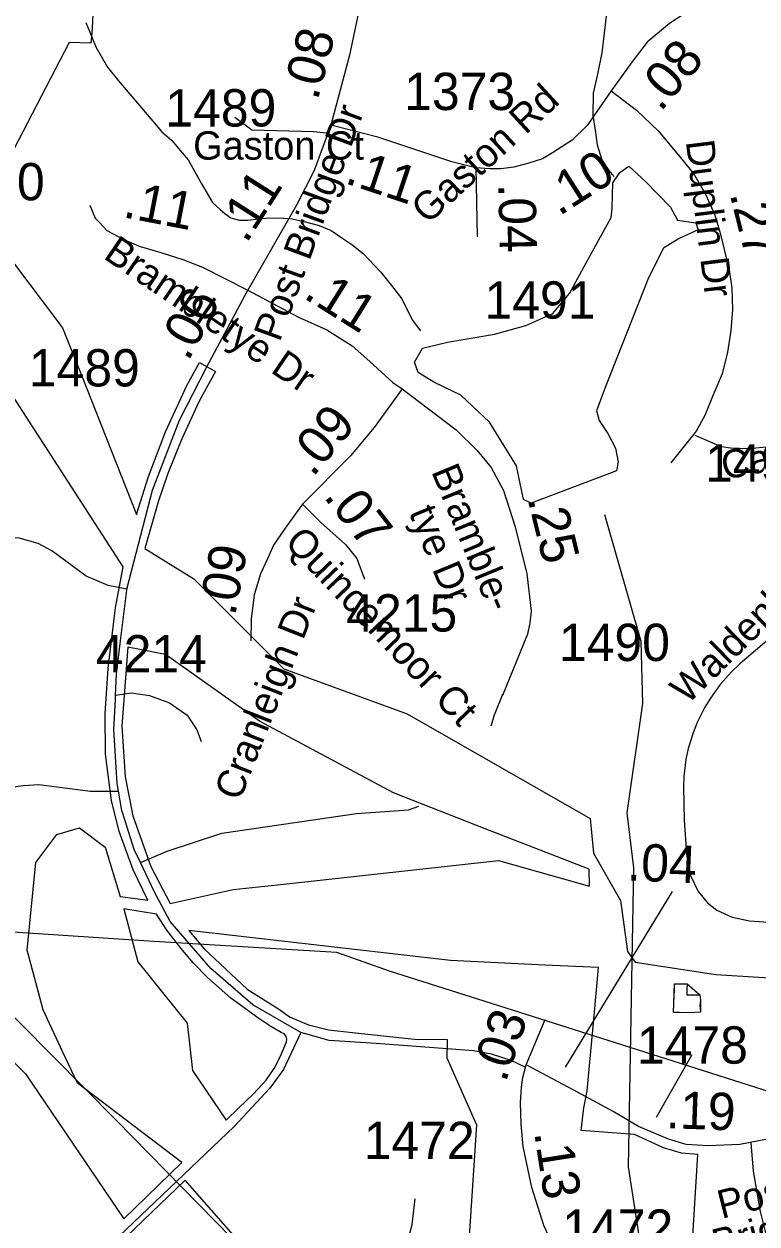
# Model space of a CAD drawing. Extents: x 1662474 to 1856135, y 779280 to 917889.
# Drawn here: x 1733337 to 1735793, y 817764 to 821782 of the extents above; entities that cross this region are included whole.
import ezdxf

# ---------------------------------------------------------------- set-up
doc = ezdxf.new("R2010")
doc.units = 0
for name, color, linetype in [('Exist Boundary Political City Limit New', 7, 'Continuous'), ('Exist Boundary Political City Limit New Hole', 7, 'Continuous'), ('Exist Hydrographic Misc Water Feature', 7, 'Continuous'), ('Exist Hydrographic Pond Under 1500 Sq Ft', 7, 'Continuous'), ('Exist Road Non-System Type 51', 7, 'Continuous'), ('Exist Road Non-System Type 51 Label', 7, 'Continuous'), ('Exist Road Secondary Mileage Hundredths English Label', 7, 'Continuous'), ('Exist Road Secondary Mileage Tenths English Label', 7, 'Continuous'), ('Exist Road Secondary Type 51 Attributed', 7, 'Continuous'), ('Exist Road Secondary Type 51 Label', 7, 'Continuous'), ('Exist Road Secondary Type 51 Number Label', 7, 'Continuous'), ('Exist Utilities Electrical Transmission Line', 7, 'Continuous'), ('Map Preparation Boundary City Limit Buffer Line', 7, 'Continuous')]:
    doc.layers.add(name, color=color, linetype=linetype)

msp = doc.modelspace()

# ---------------------------------------------------------------- linework, layer by layer
at = {"layer": 'Exist Boundary Political City Limit New'}
for points in [[(1733426.5, 822577.8), (1733446.8, 822438.1), (1733605.6, 822515.4), (1733594.6, 822312.3), (1733581.6, 822072.1), (1733569, 821838.6), (1733565.1, 821768.3), (1733562.5, 821739.2), (1733560.6, 821718.8), (1733488.1, 821720.8), (1733162.1, 821094.5), (1733154.8, 821080.2), (1732306.9, 821560.4), (1732517.8, 821961.8), (1732821.5, 822541.1), (1733316.4, 822524.9), (1733316.6, 822626.2), (1733694.1, 822821.7), (1733713.4, 822787.2), (1733727.9, 822758.4), (1733450.4, 822626.2), (1733426.5, 822577.8)], [(1733292.1, 820996.4), (1733465.5, 820765.5), (1733526.8, 820612.4), (1733713.6, 820139.6), (1733754.1, 820267), (1733811.1, 820416.3), (1733882.5, 820571.5), (1733924.4, 820649.1), (1733978.4, 820618.7), (1733923.4, 820519.6), (1733865.2, 820393.7), (1733819.1, 820277.7), (1733787.5, 820185.9), (1733742, 820025.9), (1733905.4, 819924.7), (1734207.4, 819623.7), (1734621, 819472.1), (1735233.6, 819122.1), (1735245.1, 819006.1), (1735336, 818847.1), (1735358.5, 818677.1), (1735384.9, 818640.8), (1735655.2, 818599.9), (1736105.6, 818571.8)], [(1732850.2, 818756.5), (1733341.8, 818267.3), (1733671.1, 817781.2), (1733866, 817970.1), (1733515.8, 818235.9), (1733466.1, 818341.4), (1733400.9, 818480.8), (1733348, 818681.2), (1733376.8, 818974.5), (1733446.4, 819068.3), (1733522.5, 819090.6), (1733608.9, 819026), (1733658.9, 818860.7), (1733752.2, 818849.1), (1733703, 818949.7), (1733656.1, 819078.2), (1733630.1, 819182.4), (1733609.5, 819337.2), (1733608.6, 819473.9), (1733618.5, 819624.2), (1733643.2, 819827.6), (1733669.2, 819964.8), (1733158.5, 820752.5)], [(1735560.4, 817433), (1735594.5, 817996.6), (1735540.2, 818001.2), (1735479.1, 818018.8), (1735382.8, 818064.1), (1735203.4, 818076.8), (1735212.6, 818153.1), (1735223.6, 818209.7), (1735247, 818461.5), (1735262.1, 818622.6), (1735081.5, 818631.2), (1734765.9, 818646.4), (1733888.9, 818747), (1733940.4, 818685.2), (1734085.1, 818550.1), (1734192.6, 818482.5), (1734227, 818458.4), (1734290.4, 818431.2), (1734356.9, 818414.2), (1734458, 818403.4), (1734644.8, 818383.6), (1734755.2, 818381.5), (1734754, 818320.6), (1734853.5, 818096.1), (1734777.6, 816942.6)], [(1734182.2, 817563.9), (1733876.4, 817911), (1733650.2, 817692.8)]]:
    msp.add_lwpolyline(points, dxfattribs=at)
at = {"layer": 'Exist Boundary Political City Limit New Hole'}
for points in [[(1734037.6, 818883.8), (1734207, 818902.5), (1734926.4, 818981.9), (1735232.2, 818895.1), (1735230.9, 818952.3), (1734882.5, 819087.8), (1734574.4, 819207.6), (1734125.4, 819448.1), (1733811, 819670.9), (1733684.2, 819695.8), (1733664.4, 819431.1), (1733675.6, 819261.2), (1733701.9, 819131.2), (1733761.5, 818961.6), (1733826.2, 818837.2), (1734037.6, 818883.8)], [(1733780.5, 818801.7), (1733671.6, 818819.2), (1733718.2, 818642.2), (1733883.5, 818437), (1733901.1, 818277.8), (1734014.4, 818112.1), (1734056.9, 818152.8), (1734105.6, 818200.3), (1734148.8, 818246.1), (1734174.9, 818284.4), (1734195.8, 818326), (1734216.5, 818374.5), (1734217.6, 818382.7), (1734214.1, 818394.5), (1734208.6, 818400.8), (1734198.9, 818405.7), (1734163.5, 818425.9), (1734124.1, 818452.5), (1734029.9, 818520.6), (1733951.6, 818589.9), (1733905.2, 818637.6), (1733861.8, 818687.9), (1733815.9, 818748.5), (1733780.5, 818801.7)]]:
    msp.add_lwpolyline(points, dxfattribs=at)
at = {"layer": 'Exist Hydrographic Misc Water Feature'}
msp.add_line((1734637.1, 820792.4), (1734665.4, 820754.9), dxfattribs=at)
for points in [[(1735290.4, 821836.1), (1735272.9, 821686.2), (1735258, 821614.3), (1735243.4, 821550.6), (1735242.8, 821476), (1735250.2, 821426.5), (1735257.6, 821378), (1735273.1, 821327.6), (1735296.9, 821291.9), (1735312.7, 821271.9)], [(1733543.5, 821787.1), (1733578.8, 821704.3), (1733616.1, 821638), (1733653.6, 821592), (1733768.7, 821456.7), (1733798, 821422.5), (1733831.8, 821392.3), (1733861.6, 821358), (1733887.4, 821327.9), (1733903, 821299.8), (1733918.6, 821271.5), (1733930.7, 821249.1), (1733968, 821184.4), (1733993.8, 821160.9), (1734009.8, 821148.2), (1734029.5, 821133.9), (1734059.4, 821125.9), (1734087.3, 821125.3), (1734123.6, 821129.5), (1734159.7, 821132.9), (1734205.8, 821132.8), (1734235.8, 821130.5), (1734279.7, 821119.7), (1734325.6, 821107.3), (1734365.6, 821090.9), (1734405.4, 821064.7), (1734435.1, 821044.4), (1734472.8, 821014), (1734532.3, 820951.3), (1734568, 820907.1), (1734603.4, 820862), (1734637.1, 820792.4)], [(1735582.6, 816470.9), (1735584.6, 816746.5), (1735511.6, 816961.3), (1735555.7, 817203.3), (1735532.7, 817413.9), (1735402.7, 817695.5), (1735362.8, 817955.7), (1735380.6, 818956.4), (1735357.6, 819140.7), (1735410.7, 819507.3), (1735404.6, 819714.2), (1735283, 820139.1)], [(1735603.5, 818473.4), (1735565.3, 818471.7), (1735533.4, 818472.1), (1735513.3, 818472.3), (1735513.7, 818504.2), (1735516.1, 818548.2), (1735516.3, 818568.2), (1735534.4, 818568.1), (1735558.4, 818567.9), (1735558, 818549.9), (1735558, 818531.9), (1735577.9, 818531.7), (1735601.8, 818531.4), (1735603.7, 818513.4), (1735601.4, 818495.4), (1735603.5, 818473.4)], [(1735603.5, 818473.4), (1735565.3, 818471.7), (1735533.4, 818472.1), (1735513.3, 818472.3), (1735513.7, 818504.2), (1735516.3, 818568.2), (1735534.4, 818568.1), (1735558.4, 818567.9), (1735601.8, 818531.4), (1735603.7, 818513.4), (1735603.5, 818473.4)]]:
    msp.add_lwpolyline(points, dxfattribs=at)
at = {"layer": 'Exist Hydrographic Pond Under 1500 Sq Ft'}
msp.add_lwpolyline([(1735307.5, 821166.1), (1735310.4, 821250.6), (1735333.7, 821285.6), (1735362.9, 821306), (1735418.3, 821256.4), (1735502.8, 821169), (1735526.1, 821125.3), (1735587.4, 821116.5), (1735596.1, 821093.2), (1735532, 821064.1), (1735479.5, 821032), (1735429.9, 820932.9), (1735284.1, 820565.7), (1735255, 820487), (1735263.7, 820455), (1735292.9, 820411.2), (1735319.1, 820361.7), (1735327.9, 820315.1), (1735322, 820285.9), (1735036.3, 820178.1), (1735010, 820189.8), (1734986.7, 820303.4), (1734896.3, 820449.1), (1734800.1, 820539.5), (1734709.7, 820583.2), (1734657.2, 820615.3), (1734645.6, 820650.2), (1734671.8, 820696.9), (1734756.4, 820717.3), (1734913.8, 820743.5), (1735018.8, 820772.6), (1735109.2, 820813.4), (1735164.6, 820880.5), (1735220, 820982.5), (1735304.5, 821134), (1735307.5, 821166.1)], dxfattribs=at)
at = {"layer": 'Exist Road Non-System Type 51'}
for points in [[(1734360.8, 821415.9), (1734306.4, 821420.9), (1734100.6, 821427.4), (1734043.4, 821469.1)], [(1733681.9, 819889.7), (1733767.6, 820221.9), (1733858.1, 820455.5), (1733949.7, 820634.8)], [(1736166.5, 820519.8), (1736070.6, 820453.4), (1736002.4, 820415.6), (1735967.2, 820401.2), (1735913.1, 820383.6), (1735837.1, 820366.8), (1735764.9, 820359.4), (1735704.5, 820361.8), (1735673.6, 820367), (1735585.6, 820404)], [(1733681.9, 819889.7), (1733619.1, 819902.8), (1733545.6, 819933.5), (1733429.8, 820018), (1733384.1, 820042.7), (1733320.2, 820061.2), (1733266.5, 820065.4), (1733201.6, 820062.2)], [(1733643.6, 819534.5), (1733646.9, 819605.9), (1733660.4, 819716.9), (1733681.2, 819887), (1733681.9, 819889.7)], [(1735840.2, 819728.7), (1735735, 819640), (1735707.1, 819613.5), (1735669.9, 819570.2), (1735636.6, 819525.4), (1735617.9, 819494.9), (1735592.8, 819443.7), (1735578.6, 819408.5), (1735562.5, 819356.2), (1735554.9, 819319.2), (1735547.6, 819262.6), (1735546.8, 819226.9), (1735549.4, 819116.9), (1735556.2, 819005.1), (1735560.6, 818969.4), (1735570.4, 818931.6), (1735595.6, 818878.1), (1735626.9, 818839.5), (1735658.4, 818815.6), (1735710.1, 818792), (1735768.1, 818779.1), (1736024.2, 818761), (1736080.6, 818753.4), (1736186.4, 818733.4)], [(1733653.4, 819213.9), (1733648.9, 819239.2), (1733638.4, 819420.4), (1733642.9, 819519.7), (1733643.6, 819534.5)], [(1733643.6, 819534.5), (1733696.9, 819543.1), (1733757.6, 819533.8), (1733824.4, 819509.2), (1733883.6, 819468.2), (1733916.1, 819419.1), (1733930.5, 819380.1)], [(1733054.5, 819255.1), (1733134.4, 819226.2), (1733182.1, 819219.2), (1733234, 819219.7), (1733334, 819233.1), (1733386.1, 819235.4), (1733559.9, 819213.7), (1733653.4, 819213.9)], [(1733727, 818974.5), (1733706.1, 819017.9), (1733675.9, 819114.2), (1733665.1, 819148.4), (1733653.4, 819213.9)], [(1733727, 818974.5), (1733816.9, 819013.2), (1734000, 819072.9), (1734450.6, 819139.1), (1734625, 819151.2), (1734659.6, 819163.7)], [(1734264.1, 818405.4), (1734103.8, 818498.6), (1733962.4, 818619.9), (1733826.6, 818777.5), (1733773.4, 818877.9), (1733727, 818974.5)], [(1734264.1, 818405.4), (1734206.1, 818281.8), (1734160.5, 818219.2), (1734040.5, 818091.2), (1733367.6, 817448.4), (1733318.2, 817400.9), (1733263.1, 817360.5), (1733208, 817327.2), (1733127.1, 817292.8), (1733044.8, 817259.4)], [(1735018.8, 818288.6), (1734969.6, 818311.7), (1734903.5, 818332.9), (1734843.1, 818343.7), (1734754.9, 818351), (1734516.6, 818368.1), (1734358.9, 818379.1), (1734264.1, 818405.4)], [(1735772, 818036.1), (1735779.9, 817941.4), (1735803.2, 817805.9), (1735825, 817720.9), (1735881.1, 817612.2), (1735989.9, 817422.2), (1736031.4, 817340.9), (1736044.1, 817273.9), (1736065.6, 817035.1), (1736080.1, 816997), (1736138.1, 816930.4)], [(1734879.5, 817491.6), (1734811.4, 817483.9), (1734689.6, 817483.9), (1734637.4, 817486.2), (1734624, 817507.8), (1734612.4, 817539.8), (1734604, 817578.6), (1734606.1, 817630.9), (1734614.5, 817670.5), (1734624.2, 817710.9), (1734637.4, 817762.1), (1734647.9, 817848.2)]]:
    msp.add_lwpolyline(points, dxfattribs=at)
at = {"layer": 'Exist Road Secondary Mileage Tenths English Label'}
msp.add_line((1735150.7, 818289.2), (1735510.2, 818877.7), dxfattribs=at)
at = {"layer": 'Exist Road Secondary Type 51 Attributed'}
for p, q in [((1734850.6, 821300.3), (1734855.6, 821069.6)), ((1735019.8, 818296.8), (1735082.9, 818449.2))]:
    msp.add_line(p, q, dxfattribs=at)
for points in [[(1734477.7, 821918.6), (1734428, 821678.4), (1734364.9, 821443.2)], [(1735590.8, 821837.7), (1735554.7, 821820.4), (1735499.2, 821784.6), (1735425.2, 821721.3), (1735373.1, 821654.1), (1735304.2, 821558.3)], [(1735304.2, 821558.3), (1735223.5, 821442.4), (1735173.7, 821393.3), (1735107.7, 821350.6), (1735074, 821330.9), (1735028.8, 821316.2), (1734978.2, 821302.9), (1734934.3, 821297.6), (1734897.1, 821297.6), (1734850.6, 821300.3)], [(1735304.2, 821558.3), (1735388.6, 821494.4), (1735462.1, 821424.7), (1735541.5, 821329.5), (1735582.5, 821279), (1735620.8, 821213), (1735650.8, 821146.1), (1735668.4, 821086), (1735700.2, 820959), (1735708.3, 820897.5), (1735710.8, 820826.7), (1735704.7, 820755.6), (1735693.6, 820683.3), (1735675.9, 820611.1), (1735646, 820540.7), (1735618.5, 820471.1), (1735589.1, 820419.3), (1735504.3, 820312.7)], [(1734364.9, 821443.2), (1734309, 821292.4), (1734249.4, 821176), (1734087.3, 820891.7)], [(1734850.6, 821300.3), (1734770.1, 821321.3), (1734696.7, 821345.1), (1734522.2, 821403.3), (1734364.9, 821443.2)], [(1733557.9, 821176), (1733575.6, 821132.7), (1733590.7, 821116.7), (1733614.8, 821091.3), (1733671.9, 821060.6), (1733722.3, 821038.4), (1733795.4, 821017.2), (1733868.6, 820993.6), (1733934.6, 820968.5), (1734087.3, 820891.7)], [(1733949.7, 820634.8), (1734087.3, 820891.7)], [(1734087.3, 820891.7), (1734256.2, 820801.3), (1734351.3, 820757.9), (1734435.9, 820705), (1734496.1, 820652.4), (1734572.8, 820581.5), (1734603.5, 820560.3)], [(1734603.5, 820560.3), (1734509.8, 820431.4), (1734430.4, 820336.1), (1734269.5, 820174.3)], [(1734603.5, 820560.3), (1734785.4, 820423.5), (1734854.8, 820353.8), (1734902.3, 820297.7), (1734943.4, 820219.9), (1734982.3, 820098.9), (1735021.2, 819941.2), (1735036.3, 819815.9), (1735032, 819777), (1735023.8, 819739.1), (1734940.4, 819534.2), (1734939.8, 819537), (1734911.8, 819468.3), (1734901.2, 819431.2)], [(1734269.5, 820174.3), (1734211.5, 820094.1), (1734172.9, 820037.4), (1734152.5, 819992), (1734129.6, 819941.6), (1734107.8, 819870.5), (1734098, 819789.9), (1734097.2, 819717)], [(1734269.5, 820174.3), (1734329.9, 820113.9), (1734414.6, 820039.8), (1734451.6, 819992.2), (1734478, 819923.4)], [(1735159.4, 817587.2), (1735078.6, 817759), (1735038.9, 817886.4), (1735009.5, 818023.9), (1735002.2, 818098.9), (1735000.7, 818170.7), (1735003.7, 818222), (1735008.1, 818254.3), (1735019.8, 818296.8)], [(1736059.9, 818097.8), (1735986, 818077.5), (1735897.1, 818061.9), (1735735.4, 818030.6), (1735629.6, 818026.1), (1735555.8, 818030.6), (1735496, 818047.9), (1735395.4, 818090.9), (1735311.2, 818140.9), (1735176.7, 818213.3), (1735019.8, 818296.8)]]:
    msp.add_lwpolyline(points, dxfattribs=at)
at = {"layer": 'Exist Road Secondary Type 51 Label'}
msp.add_lwpolyline([(1735574.6, 818330.9), (1735454.6, 818121.1)], dxfattribs=at)
msp.add_lwpolyline([(1735574.6, 818330.9), (1735454.6, 818121.1)], dxfattribs=at)
at = {"layer": 'Exist Utilities Electrical Transmission Line'}
for points in [[(1733004.3, 818758.3), (1733645.3, 818111.8), (1734089, 817660.3), (1734317.5, 817435.4), (1734757.4, 816987.6), (1735147.6, 816594.3), (1735555.9, 816177.3), (1735962.2, 815767.9), (1736241.9, 815480.3), (1736581, 815130), (1736993.1, 814718.6), (1737419, 814291.1), (1738105.1, 813588.2), (1738673.1, 813012.7), (1739039.7, 812642.2), (1739695, 812293.4), (1740167.1, 812040.9), (1740576.4, 811829.4), (1741169.3, 811496.7), (1741843.4, 811123.8), (1742162.5, 810949.6), (1742398.9, 810822.7)], [(1739647.3, 818606.7), (1738818.7, 818695.7), (1738408.3, 818240), (1738124, 817932.3), (1737470.7, 817959.1), (1736563.3, 817999.5), (1735985.6, 818159.3), (1735318.6, 818370.5), (1734562, 818610.7), (1734385.1, 818673.4), (1733771.7, 818709.9), (1733130.2, 818752.5), (1733004.3, 818758.3)]]:
    msp.add_lwpolyline(points, dxfattribs=at)
at = {"layer": 'Map Preparation Boundary City Limit Buffer Line'}
for points in [[(1733426.5, 822577.8), (1733446.8, 822438.1), (1733605.6, 822515.4), (1733594.6, 822312.3), (1733581.6, 822072.1), (1733569, 821838.6), (1733565.1, 821768.3), (1733562.5, 821739.2), (1733560.6, 821718.8), (1733488.1, 821720.8), (1733162.1, 821094.5), (1733154.8, 821080.2), (1732306.9, 821560.4), (1732517.8, 821961.8), (1732821.5, 822541.1), (1733316.4, 822524.9), (1733316.6, 822626.2), (1733694.1, 822821.7), (1733713.4, 822787.2), (1733727.9, 822758.4), (1733450.4, 822626.2), (1733426.5, 822577.8)], [(1733292.1, 820996.4), (1733465.5, 820765.5), (1733526.8, 820612.4), (1733713.6, 820139.6), (1733754.1, 820267), (1733811.1, 820416.3), (1733882.5, 820571.5), (1733924.4, 820649.1), (1733978.4, 820618.7), (1733923.4, 820519.6), (1733865.2, 820393.7), (1733819.1, 820277.7), (1733787.5, 820185.9), (1733742, 820025.9), (1733905.4, 819924.7), (1734207.4, 819623.7), (1734621, 819472.1), (1735233.6, 819122.1), (1735245.1, 819006.1), (1735336, 818847.1), (1735358.5, 818677.1), (1735384.9, 818640.8), (1735655.2, 818599.9), (1736105.6, 818571.8)], [(1732850.2, 818756.5), (1733341.8, 818267.3), (1733671.1, 817781.2), (1733866, 817970.1), (1733515.8, 818235.9), (1733466.1, 818341.4), (1733400.9, 818480.8), (1733348, 818681.2), (1733376.8, 818974.5), (1733446.4, 819068.3), (1733522.5, 819090.6), (1733608.9, 819026), (1733658.9, 818860.7), (1733752.2, 818849.1), (1733703, 818949.7), (1733656.1, 819078.2), (1733630.1, 819182.4), (1733609.5, 819337.2), (1733608.6, 819473.9), (1733618.5, 819624.2), (1733643.2, 819827.6), (1733669.2, 819964.8), (1733158.5, 820752.5)], [(1734037.6, 818883.8), (1734207, 818902.5), (1734926.4, 818981.9), (1735232.2, 818895.1), (1735230.9, 818952.3), (1734882.5, 819087.8), (1734574.4, 819207.6), (1734125.4, 819448.1), (1733811, 819670.9), (1733684.2, 819695.8), (1733664.4, 819431.1), (1733675.6, 819261.2), (1733701.9, 819131.2), (1733761.5, 818961.6), (1733826.2, 818837.2), (1734037.6, 818883.8)], [(1733780.5, 818801.7), (1733671.6, 818819.2), (1733718.2, 818642.2), (1733883.5, 818437), (1733901.1, 818277.8), (1734014.4, 818112.1), (1734056.9, 818152.8), (1734105.6, 818200.3), (1734148.8, 818246.1), (1734174.9, 818284.4), (1734195.8, 818326), (1734216.5, 818374.5), (1734217.6, 818382.7), (1734214.1, 818394.5), (1734208.6, 818400.8), (1734198.9, 818405.7), (1734163.5, 818425.9), (1734124.1, 818452.5), (1734029.9, 818520.6), (1733951.6, 818589.9), (1733905.2, 818637.6), (1733861.8, 818687.9), (1733815.9, 818748.5), (1733780.5, 818801.7)], [(1735560.4, 817433), (1735594.5, 817996.6), (1735540.2, 818001.2), (1735479.1, 818018.8), (1735382.8, 818064.1), (1735203.4, 818076.8), (1735212.6, 818153.1), (1735223.6, 818209.7), (1735247, 818461.5), (1735262.1, 818622.6), (1735081.5, 818631.2), (1734765.9, 818646.4), (1733888.9, 818747), (1733940.4, 818685.2), (1734085.1, 818550.1), (1734192.6, 818482.5), (1734227, 818458.4), (1734290.4, 818431.2), (1734356.9, 818414.2), (1734458, 818403.4), (1734644.8, 818383.6), (1734755.2, 818381.5), (1734754, 818320.6), (1734853.5, 818096.1), (1734777.6, 816942.6)], [(1734182.2, 817563.9), (1733876.4, 817911), (1733650.2, 817692.8)]]:
    msp.add_lwpolyline(points, dxfattribs=at)

# ---------------------------------------------------------------- texts
at = {"layer": 'Exist Road Non-System Type 51 Label'}
msp.add_text('Gaston Ct', height=95, dxfattribs=at).set_placement((1733903.6, 821328.2))
for s, rotation, p in [('Catawba Dr', 11.1737, (1735683.5, 820255.7)), ('Waldenbrook Rd', 44.3358, (1735559.5, 819501.1))]:
    msp.add_text(s, height=95, rotation=rotation, dxfattribs=at).set_placement(p)
at = {"layer": 'Exist Road Secondary Mileage Hundredths English Label'}
for s, rotation, p in [('.11', 57.5398, (1734081.9, 821045)), ('.11', 349.0676, (1733665.2, 821136)), ('.04', 271.262, (1734925.9, 821247.4)), ('.27', 284.031, (1735701.1, 821213.2)), ('.06', 61.8347, (1733887, 820650)), ('.25', 283.8581, (1735023.5, 820192.8))]:
    msp.add_text(s, height=125, rotation=rotation, dxfattribs=at).set_placement(p)
at = {"layer": 'Exist Road Secondary Mileage Tenths English Label'}
for s, rotation, p in [('.08', 74.9844, (1734320.6, 821523.6)), ('.08', 49.5855, (1735469.8, 821485.5)), ('.11', 341.5581, (1734408, 821250.6)), ('.10', 32.551, (1735129.7, 821137.5)), ('.11', 327.9842, (1734269.3, 820867.2)), ('.09', 50.2059, (1734304.7, 820262.1)), ('.07', 307.8636, (1734338.1, 820199.5)), ('.09', 79.5127, (1734044.2, 819797.6)), ('.04', 357.5047, (1735356.2, 818914.9)), ('.03', 71.0228, (1734950.4, 818235)), ('.19', 358.0346, (1735486.7, 818085.2)), ('.13', 278.7815, (1735045.9, 818070.3))]:
    msp.add_text(s, height=125, rotation=rotation, dxfattribs=at).set_placement(p)
at = {"layer": 'Exist Road Secondary Type 51 Label'}
for s, rotation, p in [('Gaston Rd', 42.5252, (1734689.1, 821108.9)), ('Post Bridge Dr', 69.8742, (1734193.4, 820714.9)), ('Duplin Dr', 277.0544, (1735554.2, 821389.3)), ('Brambletye Dr', 325.7359, (1733599.2, 820999.9)), ('Bramble-', 292.4349, (1734700.5, 820284.6)), ('tye Dr', 292.4349, (1734625.2, 820147.3)), ('Quincemoor Ct', 313.7107, (1734206.4, 820043.2)), ('Cranleigh Dr', 68.5842, (1734060.2, 819177.3)), ('Post ', 14.2168, (1735674.3, 817781.1)), ('Bridge', 14.2168, (1735656.6, 817650.8))]:
    msp.add_text(s, height=95, rotation=rotation, dxfattribs=at).set_placement(p)
at = {"layer": 'Exist Road Secondary Type 51 Number Label'}
for s, p in [('1373', (1734610.6, 821494.3)), ('1489', (1733810.5, 821439.2)), ('1490', (1733034.4, 821192)), ('1491', (1734879.9, 820795.8)), ('1489', (1733353.1, 820568.8)), ('1492', (1735619.1, 820250.3)), ('4215', (1734416.7, 819748)), ('1490', (1735129.3, 819649.3)), ('4214', (1733577.7, 819611.3)), ('1478', (1735390.6, 818301.1)), ('1472', (1734475.1, 817981.7)), ('1472', (1735140.4, 817688))]:
    msp.add_text(s, height=125, dxfattribs=at).set_placement(p)

doc.saveas('drawing.dxf')
